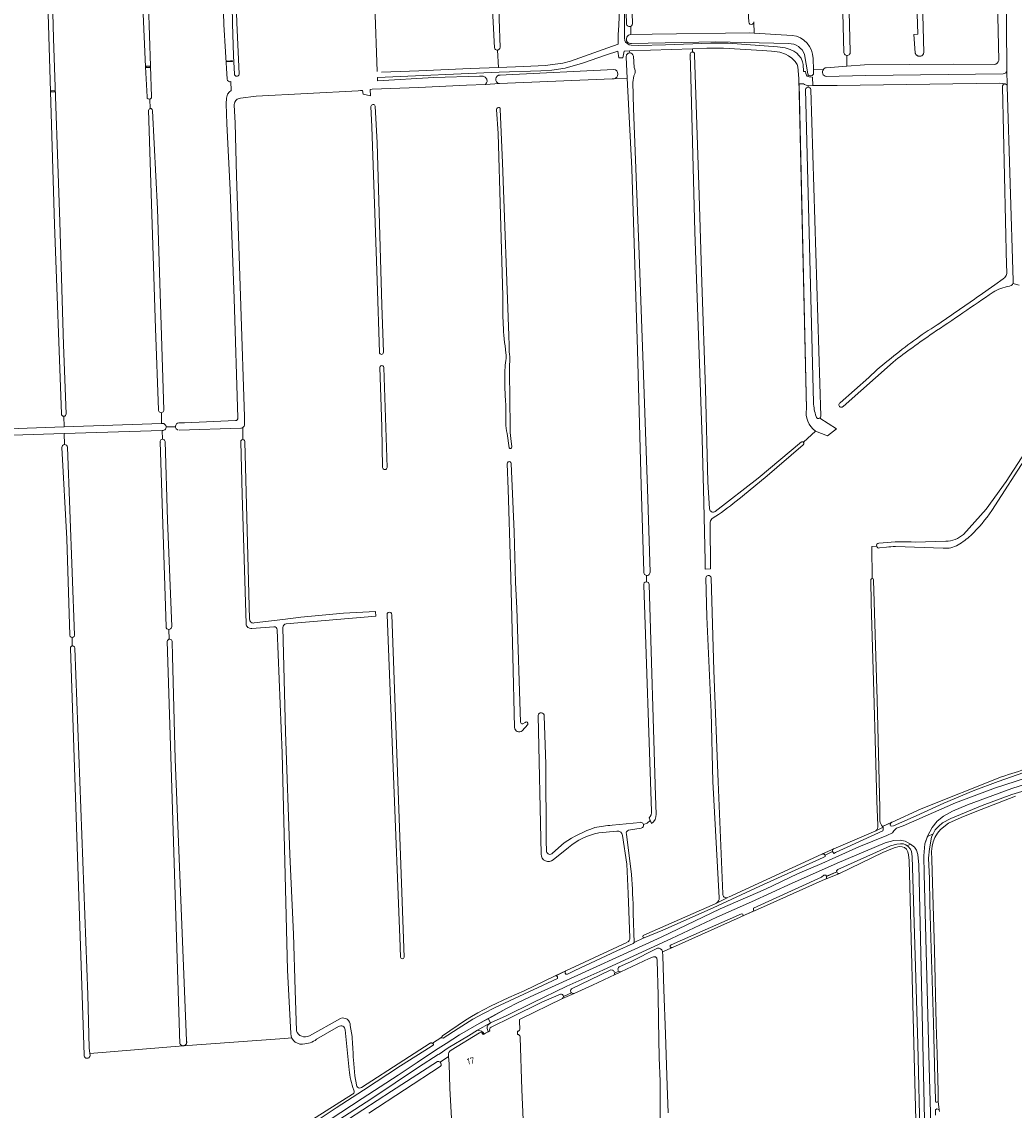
# Model space of a CAD drawing. Header units: metres. Extents: x 209813 to 223847, y 571801 to 587119.
# Tile 584 of 656: x 217776 to 218392, y 580161 to 580837. Entities that reach past the tile are written whole.
import ezdxf
from ezdxf.enums import TextEntityAlignment as Align

# ---------------------------------------------------------------- set-up
doc = ezdxf.new("R2010")
doc.units = ezdxf.units.M
for name, color, linetype, lineweight in [('B-RO-GR-GRAS-GV', 8, 'Continuous', 0), ('B-RO-GR-GROENVOORZIENING-GV', 8, 'Continuous', 0), ('B-RO-KW-KUNSTWERK_STUW-GV', 8, 'Continuous', 0), ('B-RO-OG-BEBOUWING-T18', 8, 'Continuous', 0), ('B-RO-OG-TERREIN_CULTUURSCHEIDING-GV', 8, 'Continuous', 0), ('B-RO-OG-WATER_GREPPEL-GV', 8, 'Continuous', 0), ('B-RO-OG-WEG-GV', 8, 'Continuous', 0), ('B-RO-VH-ONVERHARD-GV', 8, 'Continuous', 0), ('B-RO-VH-VERHARDING_HALFVERHARDING-GV', 8, 'Continuous', 0), ('B-RO-VH-VERHARDING_PUIN-GV', 8, 'Continuous', 0)]:
    doc.layers.add(name, color=color, linetype=linetype, lineweight=lineweight)
doc.styles.add('NLCS-ISO-M200-T18', font='txt', dxfattribs={"height": 0.36})

msp = doc.modelspace()

# ---------------------------------------------------------------- linework, layer by layer
at = {"layer": 'B-RO-GR-GRAS-GV', "flags": 128}
for points in [[(218227.371, 580836.647), (218226.442, 580853.209), (218219.609, 580951.466), (218217.816, 581008.858), (218219.139, 581057.523), (218219.204, 581072.813), (218218.39, 581081.708), (218191.289, 581079.705), (218177.362, 581078.521), (218166.317, 581077.706), (218147.833, 581075.956), (218148.277, 581040.382), (218155.172, 580835.745)], [(218003.615, 581066.094), (218004.552, 581058.026), (218005.201, 581028.878), (218004.673, 581015.086), (218002.49, 581002.809), (217997.678, 580984.969), (217992.811, 580969.068), (217991.15, 580964.357), (217992.464, 580924.227), (217994.103, 580878.049), (217994.876, 580869.267), (217995.332, 580846.777), (217996.875, 580805.782)], [(218286.266, 581035.415), (218285.123, 581030.939), (218285.158, 581026.082), (218290.269, 580818.068)], [(218286.453, 580817.536), (218283.486, 580933.12), (218282.637, 580959.103), (218281.755, 581026.295), (218281.083, 581030.923)], [(218330.37, 581028.824), (218336.037, 580817.534), (218335.892, 580817.047), (218335.788, 580816.792), (218335.658, 580816.55), (218335.505, 580816.321), (218335.33, 580816.109), (218335.134, 580815.916), (218334.92, 580815.743), (218334.689, 580815.593), (218334.445, 580815.466), (218334.189, 580815.365), (218333.925, 580815.289), (218333.654, 580815.241), (218333.38, 580815.22), (218333.105, 580815.226), (218332.832, 580815.261), (218332.563, 580815.322), (218332.303, 580815.41), (218332.052, 580815.523), (218331.814, 580815.662), (218331.591, 580815.823), (218331.386, 580816.006), (218331.2, 580816.208), (218331.035, 580816.428), (218330.893, 580816.664), (218330.775, 580816.913), (218330.683, 580817.172), (218330.617, 580817.439), (218329.751, 580828.818), (218332.247, 580828.858), (218326.317, 581010.777)], [(217903.717, 580801.026), (217901.69, 580834.979), (217899.819, 580901.152), (217897.33, 580960.597), (217896.523, 580982.859), (217896.233, 580983.907), (217858.128, 580987.264), (217850.48, 580988.038)], [(217800.864, 580593.167), (217796.668, 580710.858), (217791.142, 580890.031)], [(217794.337, 580890.345), (217796.088, 580826.297), (217799.902, 580712.461), (217802.154, 580636.088), (217803.823, 580593.203)], [(218071.403, 580819.065), (218071.062, 580819.074), (218070.73, 580819.15), (218070.571, 580819.212), (218070.275, 580819.383), (218070.019, 580819.608), (218069.813, 580819.879), (218069.731, 580820.029), (218069.54, 580820.478), (218065.947, 580892.479)], [(218382.579, 580812.678), (218380.716, 580895.174)], [(218386.818, 580890.251), (218387.578, 580806.677)], [(217853.165, 580808.675), (217851.437, 580846.06), (217850.446, 580885.44)], [(217853.715, 580885.398), (217856.866, 580790.051)], [(218071.832, 580856.542), (218073.04, 580820.734), (218072.916, 580820.262), (218072.857, 580820.102), (218072.692, 580819.804), (218072.472, 580819.544), (218072.205, 580819.332), (218071.901, 580819.177), (218071.739, 580819.123), (218071.403, 580819.065), (218071.999, 580808.295), (218087.757, 580808.813), (218101.037, 580809.596), (218112.064, 580810.98), (218116.762, 580812.156), (218139.992, 580820.393), (218146.3, 580822.763), (218146.286, 580828.449), (218146.783, 580834.453), (218147.303, 580849.559)], [(218230.465, 580836.404), (218230.63, 580829.537), (218254.326, 580828.162)], [(218154.209, 580833.875), (218154.213, 580828.716), (218167.426, 580828.916), (218228.127, 580829.682)], [(218228.127, 580829.682), (218230.63, 580829.537)], [(218192.534, 580817.87), (218192.534, 580819.938), (218153.452, 580818.582), (218153.495, 580817.31)], [(218155.781, 580815.365), (218156.31, 580808.247)], [(218203.479, 580525.856), (218203.589, 580497.102), (218200.376, 580496.848), (218200.224, 580501.755), (218199.43, 580538.4), (218198.372, 580577.558), (218194.006, 580706.146), (218191.36, 580802.057), (218191.105, 580816.282)], [(218263.099, 580596.308), (218258.504, 580801.466), (218257.782, 580808.61), (218257.306, 580810.181), (218256.226, 580811.944), (218254.191, 580813.953), (218252.126, 580815.47), (218250.099, 580816.532), (218246.556, 580817.745), (218241.479, 580818.484), (218235.681, 580818.75), (218211.664, 580820.349), (218201.427, 580820.246), (218192.534, 580819.938)], [(218193.778, 580816.323), (218196.5, 580729.094), (218198.352, 580674.854), (218200.469, 580608.576), (218201.924, 580551.029), (218202.993, 580534.166)], [(218275.358, 580808.108), (218288.149, 580809.13), (218288.19, 580815.676)], [(217854.029, 580789.991), (217853.165, 580808.675)], [(218267.265, 580813.824), (218267.499, 580806.779), (218273.656, 580807.09)], [(218288.149, 580809.13), (218299.147, 580810.008), (218354.641, 580810.281), (218379.558, 580810.207)], [(217999.514, 580805.366), (218022.584, 580806.266), (218054.492, 580807.72), (218071.999, 580808.295)], [(218387.571, 580806.331), (218387.632, 580797.212)], [(217910.316, 580590.694), (217908.12, 580664.943), (217905.611, 580732.365), (217903.508, 580773.199), (217903.197, 580785.641), (217903.354, 580789.119), (217903.914, 580791.62), (217905.107, 580793.171), (217906.272, 580793.893), (217906.034, 580799.513)], [(218142.701, 580801.158), (218072.621, 580798.257), (218064.051, 580797.673), (218052.228, 580797.224), (218022.543, 580795.823), (217993.633, 580794.712), (217992.471, 580794.703), (217992.658, 580790.662), (217988.194, 580791.631), (217987.653, 580794.04), (217986.508, 580793.963), (217985.053, 580793.758), (217921.818, 580790.446), (217912.038, 580789.234), (217910.057, 580788.529), (217909.194, 580787.81), (217908.447, 580786.796), (217908.315, 580786.414), (217908.124, 580785.03), (217908.621, 580773.676), (217909.573, 580740.916), (217912.302, 580660.03), (217914.49, 580591.402), (217914.55, 580587.111)], [(218162.253, 580495.053), (218160.711, 580549.029), (218158.249, 580632.863), (218154.739, 580745.62), (218152.013, 580801.7), (218143.81, 580801.191)], [(218155.469, 580799.163), (218155.774, 580782.875), (218159.17, 580697.814), (218161.595, 580629.152), (218164.637, 580546.734), (218166.13, 580494.854)], [(218386.428, 580798.056), (218382.796, 580798.465), (218282.218, 580797.128), (218267.228, 580797.005), (218265.165, 580796.925), (218264.261, 580797.046), (218264.268, 580796.006)], [(218387.477, 580681.759), (218387.211, 580685.398), (218384.867, 580796.303)], [(218387.768, 580796.601), (218391.51, 580675.748)], [(217855.684, 580788.55), (217855.883, 580782.711)], [(218265.939, 580794.569), (218272.051, 580591.738)], [(217861.139, 580595.652), (217859.374, 580646.168), (217855.007, 580781.707)], [(217998.209, 580631.376), (217996.837, 580676.038), (217993.545, 580771.479), (217992.963, 580784.058)], [(217995.584, 580784.226), (217996.72, 580761.558), (217999.736, 580660.751), (218000.695, 580631.459)], [(218074.857, 580666.351), (218071.87, 580767.248), (218070.914, 580782.279)], [(218073.221, 580782.362), (218074.633, 580749.167), (218078.612, 580641.976)], [(217857.36, 580781.436), (217860.616, 580720.47), (217864.495, 580595.637)], [(218370.402, 580666.578), (218380.113, 580673.38), (218385.305, 580676.987)], [(218391.223, 580674.108), (218395.157, 580673.184)], [(218000.161, 580559.991), (217999.657, 580585.266), (217998.51, 580621.916)], [(218001.007, 580621.92), (218003.034, 580560.015)], [(218078.834, 580619.37), (218079.325, 580585.313)], [(218316.879, 580625.399), (218285.919, 580597.8)], [(218284.037, 580600.057), (218301.829, 580615.765)], [(218076.536, 580600.961), (218076.091, 580609.494)], [(217862.982, 580593.973), (217863.053, 580587.199), (217863.405, 580587.211)], [(217750.84, 580583.35), (217802.666, 580585.164), (217802.433, 580591.732)], [(217802.666, 580585.164), (217863.053, 580587.199)], [(217873.7, 580587.623), (217877.316, 580587.709), (217908.981, 580589.027)], [(217908.981, 580589.027), (217908.998, 580589.029)], [(218271.49, 580590.602), (218281.711, 580583.945), (218276.269, 580579.548), (218268.701, 580582.553)], [(217802.919, 580574.136), (217802.68, 580580.967), (217751.133, 580579.364)], [(217863.482, 580582.857), (217802.68, 580580.967)], [(217863.952, 580582.871), (217863.482, 580582.857), (217863.594, 580577.491)], [(217871.653, 580585.209), (217865.919, 580585.158)], [(217912.206, 580584.318), (217873.896, 580583.104)], [(217913.554, 580577.268), (217913.51, 580584.802)], [(218078.813, 580572.233), (218077.4, 580581.107)], [(218261.378, 580575.658), (218268.701, 580582.553)], [(217806.208, 580455.733), (217804.25, 580515.687), (217801.207, 580572.243)], [(217804.613, 580572.617), (217808.982, 580455.801)], [(217867.742, 580453.318), (217867.577, 580459.418), (217866.86, 580459.562), (217866.328, 580459.86), (217865.998, 580460.287), (217865.851, 580460.917), (217862.163, 580575.883)], [(217865.214, 580575.976), (217866.774, 580527.196), (217869.37, 580461.146), (217869.275, 580460.566), (217869.073, 580460.106), (217868.631, 580459.675), (217868.164, 580459.498), (217867.577, 580459.418)], [(217915.525, 580462.947), (217912.971, 580543.264), (217912.188, 580575.876)], [(217914.724, 580576.071), (217917.684, 580465.737)], [(218079.749, 580577.924), (218080.314, 580572.73)], [(218206.544, 580532.665), (218233.272, 580553.225), (218260.068, 580575.804)], [(218261.125, 580574.085), (218237.315, 580553.514)], [(218082.113, 580398.538), (218081.057, 580442.884), (218079.527, 580499.232), (218078.15, 580546.426), (218077.555, 580562.241)], [(218079.894, 580562.304), (218081.723, 580520.036), (218082.587, 580488.517), (218083.442, 580472.575), (218085.808, 580401.813)], [(218208.675, 580530.688), (218205.261, 580528.573)], [(218330.602, 580513.575), (218349.574, 580514.213)], [(218303.93, 580490.959), (218303.636, 580510.927), (218306.742, 580511.021)], [(218312.821, 580510.434), (218308.529, 580509.953)], [(218348.02, 580509.941), (218318.354, 580510.82)], [(218163.868, 580488.87), (218163.863, 580492.908)], [(218167.097, 580346.604), (218162.19, 580486.857)], [(218304.823, 580490.068), (218307.053, 580415.77), (218308.692, 580348.364), (218308.775, 580340.606)], [(217920.519, 580463.405), (217938.232, 580465.565), (217949.457, 580466.952), (217975.85, 580469.455), (217995.694, 580470.513), (217995.952, 580467.555), (217940.349, 580462.962)], [(218011.388, 580255.958), (218010.863, 580268.124), (218003.035, 580468.41)], [(218005.894, 580468.475), (218013.562, 580255.932)], [(217932.628, 580461.107), (217918.984, 580460.066)], [(217943.192, 580208.513), (217941.164, 580247.943), (217937.83, 580382.556), (217934.753, 580459.126)], [(217938.249, 580460.534), (217939.932, 580395.795), (217942.728, 580319.685), (217944.909, 580270.259), (217945.924, 580235.431), (217946.773, 580210.233)], [(217807.62, 580449.105), (217807.628, 580454.363)], [(217809.284, 580447.718), (217817.331, 580232.582), (217818.131, 580199.581), (217818.57, 580196.041), (217876.537, 580200.871), (217876.323, 580200.876), (217876.111, 580200.903), (217875.902, 580200.951), (217875.7, 580201.019), (217875.505, 580201.107), (217875.32, 580201.214), (217875.147, 580201.339), (217874.986, 580201.481), (217874.841, 580201.638), (217874.712, 580201.808), (217874.468, 580202.209), (217868.557, 580387.082), (217866.524, 580452.011)], [(217869.614, 580451.976), (217869.916, 580442.82), (217871.401, 580378.839), (217878.484, 580203.967)], [(217818.57, 580196.041), (217818.698, 580195.075), (217818.676, 580194.699), (217818.579, 580194.335), (217818.412, 580193.997), (217818.181, 580193.699), (217817.895, 580193.454), (217817.565, 580193.27), (217817.389, 580193.204), (217817.02, 580193.127), (217816.643, 580193.125), (217816.456, 580193.152), (217816.096, 580193.262), (217815.764, 580193.442), (217815.475, 580193.684), (217815.35, 580193.825), (217815.147, 580194.142), (217815.01, 580194.494), (217814.946, 580194.865), (217814.958, 580195.242), (217806.472, 580447.647)], [(218098.573, 580319.881), (218096.654, 580405.999)], [(218100.516, 580405.723), (218101.569, 580375.807), (218101.714, 580328.341), (218101.874, 580321.425)], [(218090.242, 580400.362), (218086.804, 580396.478)], [(218087.136, 580400.854), (218088.556, 580401.574)], [(218310.324, 580336.958), (218316.263, 580339.804), (218334.398, 580348.024), (218384.236, 580367.91)], [(218392.938, 580355.834), (218367.906, 580346.096), (218359.06, 580342.613), (218351.208, 580339.116), (218346.315, 580335.159), (218344.479, 580333.002), (218342.898, 580330.276), (218341.839, 580327.557), (218341.151, 580324.868), (218340.844, 580321.512), (218340.905, 580316.523), (218341.377, 580302.154), (218342.627, 580260.36), (218343.705, 580214.418), (218344.304, 580195.73), (218344.908, 580172.474), (218344.964, 580166.367), (218345.429, 580161.117), (218345.739, 580160.068)], [(218166.219, 580340.693), (218165.518, 580342.367)], [(218142.525, 580337.822), (218159.911, 580339.596)], [(218160.642, 580336.09), (218152.713, 580334.717)], [(218162.095, 580338.235), (218164.341, 580339.185)], [(218167.006, 580338.815), (218166.219, 580340.693), (218164.341, 580339.185)], [(218145.559, 580334.205), (218134.312, 580333.047)], [(218153.503, 580267.968), (218152.637, 580295.524), (218151.631, 580313.734), (218149.103, 580331.411)], [(218151.455, 580332.269), (218154.593, 580307.21)], [(218273.15, 580319.985), (218280.1, 580323.191), (218306.136, 580334.346)], [(218105.541, 580320.479), (218112.931, 580326.979)], [(218115.526, 580324.075), (218106.031, 580316.441)], [(218332.348, 580108.69), (218330.414, 580178.208), (218326.911, 580315.832), (218326.568, 580319.527), (218326.149, 580321.334), (218325.236, 580322.937), (218324.032, 580323.94), (218322.461, 580324.517), (218320.696, 580324.695), (218317.577, 580323.887), (218310.56, 580320.853), (218283.704, 580307.798), (218272.962, 580303.46), (218232.809, 580285.595), (218223.707, 580281.509), (218222.142, 580280.774), (218180.115, 580261.868), (218173.879, 580259.169), (218174.033, 580256.791), (218174.719, 580235.855), (218175.778, 580208.107), (218176.742, 580175.97), (218177.365, 580159.232)], [(218214.713, 580293.079), (218272.804, 580319.834)], [(218162.21, 580269.671), (218206.51, 580289.1)], [(218155.742, 580283.158), (218156.176, 580265.089), (218162.202, 580267.835)], [(217986.886, 580174.931), (217987.108, 580175.104), (218013.423, 580192.014), (218029.673, 580202.489), (218029.881, 580202.588), (218030.102, 580202.652), (218030.447, 580202.68), (218030.786, 580202.625), (218031.001, 580202.544), (218031.201, 580202.43), (218036.931, 580206.226), (218036.969, 580206.414), (218037.076, 580206.678), (218037.242, 580206.916), (218037.379, 580207.05), (218051.654, 580216.743), (218055.429, 580219.111), (218059.27, 580221.371), (218063.173, 580223.521), (218067.136, 580225.56), (218078.588, 580230.854), (218088.06, 580235.11), (218107.265, 580244.256), (218113.942, 580247.533), (218151.802, 580265.097)], [(218172.418, 580178.875), (218171.808, 580193.344), (218171.424, 580216.9), (218171.137, 580232.389), (218170.629, 580253.858), (218170.337, 580255.369), (218169.485, 580256.079), (218168.244, 580256.039), (218165.65, 580254.99), (218130.521, 580238.476), (218119.019, 580233.453), (218111.85, 580230.281), (218085.639, 580217.5), (218085.194, 580217.321), (218085.133, 580216.178), (218085.306, 580210.98)], [(217954.739, 580207.05), (217974.042, 580217.881)], [(217972.885, 580212.904), (217959.278, 580204.917)], [(217979.435, 580186.001), (217977.004, 580210.812)], [(217980.109, 580213.468), (217981.261, 580206.586)], [(218083.962, 580209.949), (218083.962, 580208.005)], [(217878.628, 580203.292), (217878.628, 580202.905), (217878.606, 580202.693), (217878.563, 580202.483), (217878.5, 580202.279), (217878.417, 580202.082), (217878.314, 580201.894), (217878.194, 580201.718), (217878.056, 580201.554), (217877.903, 580201.405), (217877.735, 580201.272), (217877.556, 580201.156), (217877.365, 580201.059), (217877.166, 580200.981), (217876.96, 580200.924), (217876.537, 580200.871), (217939.408, 580205.452), (217943.807, 580205.842)], [(218085.451, 580206.62), (218085.479, 580206.358), (218085.468, 580206.095), (218086.539, 580173.865), (218088.237, 580136.148), (218089.95, 580084.95), (218090.702, 580060.015)], [(218046.363, 580054.58), (218045.512, 580073.136), (218044.509, 580104.339), (218044.033, 580121.179), (218043.743, 580135.698), (218043.087, 580151.934), (218042.001, 580174.498), (218041.418, 580189.725), (218041.041, 580194.206)], [(217982.059, 580192.173), (217983.054, 580182.193), (217983.938, 580176.631)], [(218035.973, 580187.958), (217991.662, 580159.029)], [(218176.836, 580047.148), (218175.998, 580067.105), (218176.05, 580076.807), (218176.577, 580084.534), (218175.998, 580091.28), (218175.434, 580094.824), (218175.133, 580101.25), (218174.31, 580123.945), (218173.317, 580138.75), (218172.46, 580156.358), (218172.418, 580178.875)], [(217798.045, 580051.032), (217841.933, 580080.205), (217954.995, 580154.174), (217981.595, 580170.807), (217981.846, 580170.991)]]:
    msp.add_lwpolyline(points, dxfattribs=at)
at = {"layer": 'B-RO-GR-GRAS-GV'}
for points in [[(218155.172, 580835.745, -0.3134311), (218154.209, 580833.875)], [(218254.326, 580828.162, -0.3790462), (218267.265, 580813.824)], [(218153.495, 580817.31, -0.3887295), (218155.781, 580815.365)], [(218379.558, 580810.207, 0.3599432), (218382.579, 580812.678)], [(218156.598, 580804.243, 0.087075), (218155.462, 580799.046)], [(218156.31, 580808.247, -0.1942351), (218156.598, 580804.243)], [(218273.656, 580807.09, -0.1878225), (218275.358, 580808.108)], [(218387.578, 580806.677, -0.037918), (218387.571, 580806.331)], [(217906.034, 580799.513, -0.4934331), (217903.717, 580801.026)], [(218143.81, 580801.191, -0.0927687), (218142.701, 580801.158)], [(218264.268, 580796.006, -0.3546909), (218265.939, 580794.569)], [(218384.867, 580796.303, -0.5009372), (218386.428, 580798.056)], [(218387.632, 580797.212, -0.1074335), (218387.768, 580796.601)], [(217992.963, 580784.058, -0.8577593), (217995.584, 580784.226)], [(218070.914, 580782.279, -1.0017009), (218073.221, 580782.362)], [(218385.305, 580676.987, 0.2637641), (218387.477, 580681.759)], [(218378.932, 580668.767, -0.0036939), (218341.565, 580643.315)], [(218389.06, 580672.464, 0.0937982), (218378.932, 580668.767)], [(218076.708, 580631.003, -0.0444969), (218074.857, 580666.351)], [(218344.296, 580648.461, 0.0019085), (218370.402, 580666.578)], [(218315.707, 580627.757, -0.0345836), (218344.296, 580648.461)], [(218078.612, 580641.976, 0.0142691), (218078.801, 580631.819)], [(218341.565, 580643.315, 0.0128135), (218316.879, 580625.399)], [(218000.695, 580631.459, -0.9988356), (217998.209, 580631.376)], [(218076.031, 580620.439, -0.0119447), (218076.558, 580626.351)], [(218076.558, 580626.351, 0.0949973), (218076.708, 580631.003)], [(218078.801, 580631.819, -0.0439912), (218079.115, 580625.596)], [(218301.829, 580615.765, -0.0428386), (218315.707, 580627.757)], [(217998.51, 580621.916, -1.0028086), (218001.007, 580621.92)], [(218076.091, 580609.494, -0.0127903), (218076.031, 580620.439)], [(218079.115, 580625.596, 0.0159266), (218078.834, 580619.37)], [(218076.714, 580587.678, 0.0085778), (218076.536, 580600.961)], [(217908.998, 580589.029, 0.417728), (217910.316, 580590.694)], [(218077.4, 580581.107, -0.080113), (218076.714, 580587.678)], [(218272.051, 580591.738, -0.2273111), (218271.49, 580590.602)], [(218079.325, 580585.313, 0.02711), (218079.749, 580577.924)], [(218080.314, 580572.73, -0.9720001), (218078.813, 580572.233)], [(218003.034, 580560.015, -0.9536965), (218000.161, 580559.991)], [(218077.555, 580562.241, -1.1967326), (218079.894, 580562.304)], [(218237.315, 580553.514, -0.0177052), (218208.675, 580530.688)], [(218202.993, 580534.166, 0.5619142), (218206.544, 580532.665)], [(218205.261, 580528.573, 0.3112354), (218203.479, 580525.856)], [(218306.742, 580511.021, -0.4687141), (218308.05, 580513.005)], [(218365.135, 580517.779, -0.0547988), (218357.223, 580511.905)], [(218202.12, 580492.839, -0.4170385), (218204.025, 580491.425)], [(218303.067, 580489.99, -0.4389755), (218303.93, 580490.959)], [(218162.19, 580486.857, -0.4512912), (218163.868, 580488.87)], [(217917.684, 580465.737, 0.5082938), (217920.519, 580463.405)], [(218003.035, 580468.41, -1.1770219), (218005.894, 580468.475)], [(217918.984, 580460.066, -0.4809865), (217915.525, 580462.947)], [(217934.753, 580459.126, 0.4433073), (217932.628, 580461.107)], [(217940.349, 580462.962, 0.3030773), (217938.249, 580460.534)], [(218096.654, 580405.999, -0.9373992), (218100.516, 580405.723)], [(218086.804, 580396.478, -0.6604566), (218082.113, 580398.538)], [(218085.808, 580401.813, 0.5245443), (218087.136, 580400.854)], [(218088.556, 580401.574, -0.9192697), (218090.242, 580400.362)], [(218384.236, 580367.91, -0.0096517), (218418.022, 580378.24)], [(218169.989, 580344.657, -0.2540371), (218167.006, 580338.815)], [(218112.931, 580326.979, -0.0642549), (218131.852, 580336.339)], [(218131.852, 580336.339, -0.0382976), (218142.525, 580337.822)], [(218306.136, 580334.346, 0.28736), (218307.455, 580337.629)], [(218134.312, 580333.047, 0.1278369), (218115.526, 580324.075)], [(218149.103, 580331.411, 0.4084369), (218145.559, 580334.205)], [(218152.713, 580334.717, 0.3808364), (218151.46, 580332.246)], [(218106.031, 580316.441, -0.6492678), (218098.573, 580319.881)], [(218101.874, 580321.425, 0.6143927), (218105.541, 580320.479)], [(218272.804, 580319.834, -0.0734093), (218273.15, 580319.985)], [(218154.593, 580307.21, -0.0145168), (218155.742, 580283.158)], [(218211.197, 580295.308, 0.5570049), (218214.472, 580292.962)], [(218206.51, 580289.1, 0.0614412), (218207.336, 580289.501)], [(218152.066, 580265.217, 0.314008), (218153.503, 580267.968)], [(218162.202, 580267.835, -0.6535861), (218162.21, 580269.671)], [(217974.042, 580217.881, -0.5463197), (217980.109, 580213.468)], [(217946.773, 580210.233, 0.4696293), (217954.739, 580207.05)], [(217977.004, 580210.812, 0.5499494), (217972.885, 580212.904)], [(218085.306, 580210.98, -0.3256447), (218083.962, 580209.949)], [(218083.962, 580208.005, -0.3270701), (218085.451, 580206.62)], [(217878.484, 580203.967, 0.0861154), (217878.628, 580203.292)], [(217959.278, 580204.917, -0.143709), (217950.778, 580201.971)], [(217981.261, 580206.586, -0.0193587), (217981.324, 580204.977)], [(217981.324, 580204.977, -0.0109939), (217982.059, 580192.173)], [(218035.842, 580190.788, -0.4809024), (218035.973, 580187.958)], [(217982.239, 580173.414, -0.0554457), (217979.435, 580186.001)], [(217981.846, 580170.991, 0.3617369), (217982.239, 580173.414)], [(217983.938, 580176.631, 0.0056595), (217984.186, 580175.889)], [(217984.186, 580175.889, 0.4990352), (217986.886, 580174.931)]]:
    msp.add_lwpolyline(points, format="xyb", dxfattribs=at)
for centre, radius, start, end in [((218228.92, 580836.557), 1.552, 176.678993, 0.963411), ((218192.438, 580816.519), 1.355, 351.689515, 207.228217), ((218288.389, 580817.603), 1.937, 181.977036, 12.422567), ((217855.449, 580789.951), 1.421, 178.392471, 6.692989), ((217856.183, 580781.566), 1.184, 353.704811, 155.662016), ((218388.514, 580675.428), 3.014, 280.445665, 6.692989), ((218284.787, 580598.77), 1.489, 120.22996, 320.856365), ((217802.344, 580593.21), 1.481, 181.664602, 0.963411), ((217862.818, 580595.644), 1.679, 179.719017, 0.963411), ((217863.733, 580585.049), 2.189, 275.739477, 104.095814), ((217873.911, 580585.369), 2.264, 95.34798, 257.831008), ((217912.002, 580586.865), 2.556, 274.572053, 6.692989), ((217802.909, 580572.421), 1.715, 6.556629, 183.346494), ((217863.688, 580575.97), 1.526, 0.232256, 206.264806), ((217913.455, 580576.001), 1.271, 3.173534, 183.346494), ((218260.638, 580574.97), 1.01, 298.822374, 104.095814), ((218164.185, 580494.826), 1.945, 173.310551, 0.963411), ((217807.594, 580455.749), 1.387, 180.668641, 0.963411), ((217868.067, 580451.794), 1.558, 6.701031, 171.887339), ((217807.877, 580447.721), 1.407, 359.862389, 207.228217), ((218160.343, 580337.857), 1.792, 279.593956, 104.095814), ((217949.953, 580208.663), 6.763, 181.274778, 286.478898)]:
    msp.add_arc(centre, radius, start, end, dxfattribs=at)
at = {"layer": 'B-RO-GR-GROENVOORZIENING-GV', "flags": 128}
for points in [[(218280.1, 580323.191), (218273.15, 580319.985), (218273.373, 580320.026), (218273.6, 580320.028), (218273.823, 580319.99), (218274.037, 580319.915), (218274.235, 580319.805), (218274.411, 580319.661), (218274.559, 580319.49), (218274.676, 580319.296), (218279.426, 580321.483), (218279.365, 580321.698), (218279.339, 580321.92), (218279.35, 580322.143), (218279.434, 580322.466), (218279.594, 580322.761), (218279.739, 580322.931), (218279.909, 580323.076)], [(218275.645, 580306.095), (218275.512, 580305.166), (218275.318, 580304.623), (218274.92, 580304.296), (218283.704, 580307.798), (218282.924, 580307.85), (218282.398, 580308.103), (218282.136, 580308.562), (218282.03, 580308.966)]]:
    msp.add_lwpolyline(points, close=True, dxfattribs=at)
for points in [[(218143.227, 580244.449), (218148.487, 580246.922)], [(218111.85, 580230.281), (218119.019, 580233.453)]]:
    msp.add_lwpolyline(points, dxfattribs=at)
at = {"layer": 'B-RO-GR-GROENVOORZIENING-GV'}
for points in [[(218144.08, 580245.926, -0.2314791), (218143.227, 580244.449)], [(218148.487, 580246.922, -0.2646551), (218146.83, 580247.179)], [(218112.457, 580231.507, -0.2347127), (218111.85, 580230.281)], [(218119.019, 580233.453, -0.2774944), (218117.348, 580233.737)]]:
    msp.add_lwpolyline(points, format="xyb", dxfattribs=at)
at = {"layer": 'B-RO-KW-KUNSTWERK_STUW-GV', "flags": 128}
for points in [[(217853.912, 580809.034), (217853.428, 580809.024), (217853.443, 580808.286), (217856.012, 580808.338), (217855.997, 580809.076)], [(217905.854, 580812.428), (217903.288, 580812.274), (217903.317, 580811.788), (217906.993, 580812.009), (217906.963, 580812.494)], [(217796.801, 580793.458), (217796.78, 580793.865), (217794.262, 580793.736), (217794.301, 580792.985), (217796.819, 580793.115)]]:
    msp.add_lwpolyline(points, close=True, dxfattribs=at)
at = {"layer": 'B-RO-OG-TERREIN_CULTUURSCHEIDING-GV', "flags": 128}
for points in [[(218153.495, 580817.31), (218153.452, 580818.582), (218150.167, 580818.468), (218149.29, 580814.281), (218146.827, 580814.186), (218146.24, 580818.452), (218139.055, 580816.2), (218124.299, 580810.944), (218113.536, 580807.832), (218105.2, 580806.637), (218098.45, 580806.247), (218072.538, 580805.267), (217997.013, 580802.116), (217997.09, 580800.052), (218031.955, 580801.976), (218060.345, 580802.96), (218062.61, 580802.801), (218063.9, 580802.194), (218064.887, 580801.009), (218065.038, 580799.535), (218064.75, 580798.688), (218064.051, 580797.673), (218072.621, 580798.257)], [(218143.81, 580801.191), (218152.013, 580801.7), (218151.378, 580814.762)], [(218073.164, 580803.581), (218076.94, 580803.717), (218143.641, 580807.115)]]:
    msp.add_lwpolyline(points, dxfattribs=at)
at = {"layer": 'B-RO-OG-TERREIN_CULTUURSCHEIDING-GV'}
for points in [[(218151.378, 580814.762, -0.4470314), (218153.495, 580817.31)], [(218072.621, 580798.257, -0.9262419), (218073.164, 580803.581)], [(218143.641, 580807.115, -0.829357), (218143.81, 580801.191)]]:
    msp.add_lwpolyline(points, format="xyb", dxfattribs=at)
at = {"layer": 'B-RO-OG-WATER_GREPPEL-GV', "flags": 128}
for points in [[(217906.661, 580867.948), (217906.718, 580857.616), (217907.107, 580835.55), (217907.609, 580815.572), (217908.23, 580804.128)], [(217909.649, 580836.13), (217909.374, 580848.043), (217909.495, 580863.624), (217909.474, 580867.508)], [(217911.206, 580804.02), (217909.649, 580836.13)], [(218420.763, 580602.963), (218406.182, 580580.607), (218386.989, 580551.283), (218374.687, 580534.159), (218360.606, 580518.398)], [(218378.188, 580533.291), (218422.48, 580602.011)], [(218310.72, 580513.226), (218308.05, 580513.005)], [(218200.717, 580491.412), (218201.415, 580467.227), (218203.972, 580408.122), (218204.978, 580364.976), (218209.051, 580292.727)], [(218211.197, 580295.308), (218208.488, 580364.83), (218205.648, 580433.89), (218204.025, 580491.425)], [(218169.989, 580344.657), (218169.582, 580356.008), (218165.659, 580487.276)], [(218303.067, 580489.99), (218303.386, 580475.771), (218305.065, 580420.448), (218306.014, 580383.566), (218306.882, 580352.763), (218307.455, 580337.629)], [(218003.035, 580468.41), (218010.863, 580268.124), (218011.388, 580255.958)], [(218013.562, 580255.932), (218005.894, 580468.475)], [(218165.518, 580342.367), (218167.006, 580338.815)], [(218306.136, 580334.346), (218310.727, 580336.541), (218310.324, 580336.958)], [(218207.336, 580289.501), (218214.472, 580292.962)]]:
    msp.add_lwpolyline(points, dxfattribs=at)
at = {"layer": 'B-RO-OG-WATER_GREPPEL-GV'}
for points in [[(217908.23, 580804.128, 0.8474767), (217911.206, 580804.02)], [(218365.135, 580517.779, 0.0574352), (218378.188, 580533.291)], [(218360.606, 580518.398, -0.1845843), (218349.574, 580514.213)], [(218330.602, 580513.575, 0.0408963), (218310.72, 580513.226)], [(218348.02, 580509.941, 0.1716347), (218357.223, 580511.905)], [(218306.742, 580511.021, 0.3875928), (218308.529, 580509.953)], [(218312.821, 580510.434, -0.0354405), (218318.354, 580510.82)], [(218202.12, 580492.839, 0.3321893), (218200.717, 580491.412)], [(218304.823, 580490.068, 0.4215238), (218303.93, 580490.959)], [(218165.659, 580487.276, 0.396869), (218163.868, 580488.87)], [(218167.097, 580346.604, -0.2084463), (218165.518, 580342.367)], [(218310.324, 580336.958, -0.1611814), (218308.775, 580340.606)], [(218209.051, 580292.727, -0.2598139), (218207.336, 580289.501)], [(218011.388, 580255.958, 0.991701), (218013.562, 580255.932)]]:
    msp.add_lwpolyline(points, format="xyb", dxfattribs=at)
at = {"layer": 'B-RO-OG-WEG-GV', "flags": 128}
for points in [[(218398.048, 580370.568), (218382.077, 580365.012), (218366.505, 580359.287), (218348.475, 580351.546), (218331.314, 580343.766), (218317.214, 580337.463), (218315.777, 580337.247), (218315.254, 580337.365), (218315.158, 580337.807), (218315.14, 580338.067), (218315.157, 580338.328), (218315.211, 580338.583), (218315.298, 580338.829), (218315.419, 580339.061), (218315.57, 580339.274), (218315.749, 580339.464), (218315.952, 580339.628), (218316.176, 580339.762), (218310.324, 580336.958), (218310.727, 580336.541), (218310.794, 580336.383), (218310.828, 580336.216), (218310.827, 580336.045), (218310.793, 580335.877), (218310.765, 580334.952), (218310.599, 580334.329), (218281.216, 580320.939), (218280.057, 580320.354), (218279.426, 580321.483), (218274.676, 580319.296), (218274.743, 580318.353), (218273.609, 580317.719), (218234.224, 580299.987), (218205.189, 580286.602), (218174.126, 580272.62), (218162.395, 580267.88), (218162.202, 580267.835), (218156.176, 580265.089), (218155.655, 580264.353), (218145.555, 580259.91), (218119.559, 580247.703), (218114.894, 580245.437), (218113.939, 580245.394), (218113.767, 580245.542), (218113.622, 580245.717), (218113.51, 580245.914), (218113.433, 580246.127), (218113.395, 580246.351), (218113.395, 580246.578), (218113.434, 580246.801), (218113.512, 580247.014), (218113.624, 580247.211), (218113.769, 580247.386), (218113.942, 580247.533), (218107.608, 580244.424), (218108.248, 580244.09), (218108.687, 580243.617), (218108.805, 580242.982), (218108.799, 580242.711), (218069.998, 580224.757), (218062.77, 580220.914), (218056.223, 580217.527), (218047.083, 580211.606), (218037.797, 580205.585), (218036.759, 580205.765), (218036.931, 580206.226), (218031.201, 580202.43), (218031.673, 580202.007), (218031.681, 580201.539), (218030.32, 580200.432), (218011.254, 580188.455), (217988.298, 580173.381), (217971.432, 580162.427), (217952.865, 580150.04)], [(218427.669, 580372.466), (218390.497, 580360.62), (218363.085, 580350.556), (218353.872, 580346.646), (218348.276, 580343.401), (218344.166, 580340.372), (218341.11, 580336.462), (218338.32, 580331.14), (218338.21, 580330.834), (218341.707, 580332.447), (218343.113, 580335.071), (218345.247, 580337.256), (218347.556, 580339.271), (218352.662, 580341.989), (218372.278, 580350.022), (218390.516, 580356.971), (218398.853, 580359.48)], [(217933.976, 580132.941), (217987.451, 580168.094), (218009.873, 580182.666), (218021.566, 580190.625), (218033.02, 580198.137), (218039.628, 580202.265), (218047.839, 580207.701), (218060.017, 580214.683), (218068.318, 580219.185), (218077.093, 580224.075), (218084.273, 580227.737), (218094.468, 580232.627), (218104.938, 580237.273), (218172.935, 580268.41), (218209.666, 580285.936), (218237.671, 580298.217), (218257.668, 580307.57), (218272.808, 580314.109), (218279.155, 580316.892), (218295.623, 580324.49), (218312.991, 580331.503), (218316.596, 580333.161), (218317.4, 580334.437), (218318.995, 580335.946), (218323.249, 580337.362), (218355.698, 580351.708), (218380.387, 580361.019), (218399.059, 580367.08)], [(218338.21, 580330.834), (218336.614, 580326.377), (218335.937, 580318.796), (218336.12, 580307.726), (218339.385, 580187.8), (218343.099, 580059.364)], [(218343.272, 580157.906), (218343.307, 580161.134), (218343.971, 580161.713), (218344.667, 580161.597), (218345.429, 580161.117), (218344.964, 580166.367), (218344.711, 580166.077), (218344.023, 580165.93), (218343.516, 580165.965), (218343.244, 580166.218), (218343.181, 580167.488), (218343.153, 580167.711), (218342.874, 580180.543), (218341.937, 580214.843), (218340.35, 580268.004), (218339.774, 580288.951), (218339.508, 580304.763), (218338.958, 580317.343), (218339.41, 580323.134), (218340.343, 580328.036), (218340.809, 580330.574), (218341.707, 580332.447)], [(218275.653, 580306.147), (218282.03, 580308.966), (218281.876, 580309.552), (218282.686, 580310.281), (218306.637, 580321.098), (218315.404, 580324.953), (218319.289, 580326.043), (218321.62, 580326.319), (218323.383, 580326.266), (218324.88, 580325.639), (218325.717, 580325.071), (218327.756, 580326.012), (218324.33, 580328.016), (218321.393, 580328.601), (218317.474, 580328.33), (218312.003, 580326.973), (218282.214, 580314.372), (218268.833, 580308.202), (218254.287, 580301.794), (218229.003, 580290.341), (218207.569, 580280.771), (218179.524, 580267.596), (218153.279, 580255.535), (218136.837, 580247.863), (218114.514, 580237.885), (218093.139, 580227.547), (218076.9, 580219.529), (218067.197, 580215.067), (218065.425, 580213.78), (218064.967, 580212.607), (218064.979, 580211.664), (218065.706, 580209.573), (218066.82, 580210.1)], [(218325.717, 580325.071), (218326.282, 580324.688), (218327.644, 580322.917), (218328.405, 580321.56), (218328.841, 580318.363), (218332.238, 580201.89), (218333.778, 580140.238)], [(218349.931, 579707.901), (218350.062, 579712.422), (218349.323, 579723.342), (218348.732, 579727.351), (218348.715, 579727.823), (218347.049, 579785.504), (218342.539, 579938.686), (218342.256, 579952.672), (218341.036, 580006.309), (218336.479, 580155.092), (218334.001, 580267.455), (218332.849, 580313.347), (218332.301, 580319.696), (218331.548, 580322.418), (218330.235, 580324.214), (218327.756, 580326.012)], [(218173.83, 580259.494), (218173.879, 580259.169), (218180.115, 580261.868), (218178.981, 580261.853), (218178.57, 580262.396), (218178.684, 580263.167), (218179.25, 580263.595), (218222.836, 580282.917), (218223.709, 580282.58), (218223.899, 580281.756), (218223.707, 580281.509), (218230.785, 580284.627), (218230.236, 580284.894), (218230.341, 580286.434), (218272.414, 580305.639), (218273.915, 580306.799), (218275.181, 580306.789), (218275.653, 580306.147)], [(218146.922, 580249.906), (218153.903, 580253.027), (218170.769, 580261.473)], [(218146.394, 580247.7), (218146.276, 580247.973)], [(218117.324, 580236.208), (218141.033, 580247.644)], [(218143.902, 580246.88), (218144.007, 580246.601)], [(218144.08, 580245.926), (218146.83, 580247.179)], [(218067.501, 580212.427), (218080.19, 580218.702), (218098.942, 580227.906), (218110.615, 580233.013)], [(218112.457, 580231.507), (218117.348, 580233.737)], [(218062.56, 580207.902), (218063.078, 580208.214), (218062.714, 580208.863), (218061.532, 580209.914), (218059.111, 580210.587), (218053.393, 580207.13), (218040.903, 580199.675), (218035.377, 580195.713), (218034.741, 580195.456), (218022.382, 580187.559), (217993.412, 580168.195), (217962.41, 580148.057), (217934.141, 580129.49), (217934.374, 580124.615), (217934.773, 580124.46), (217935.107, 580124.215), (217935.448, 580123.806), (217935.791, 580122.054), (217942.573, 580126.665)], [(218042.669, 580198.166), (218060.309, 580209.006)], [(218035.842, 580190.788), (218041.041, 580194.206)], [(218041.041, 580194.206), (218040.99, 580194.823)], [(217940.716, 580129.891), (217979.098, 580155.291), (218005.789, 580172.767), (218034.228, 580191.045)]]:
    msp.add_lwpolyline(points, dxfattribs=at)
at = {"layer": 'B-RO-OG-WEG-GV'}
for points in [[(218170.769, 580261.473, -0.4106983), (218173.83, 580259.494)], [(218141.033, 580247.644, -0.4649498), (218143.902, 580246.88)], [(218146.276, 580247.973, -0.3340571), (218146.922, 580249.906)], [(218117.348, 580233.737, -0.4540676), (218117.324, 580236.208)], [(218110.615, 580233.013, -0.4724982), (218112.457, 580231.507)], [(218060.309, 580209.006, -0.4097374), (218062.56, 580207.902)], [(218066.82, 580210.1, -0.4343642), (218067.501, 580212.427)], [(218040.99, 580194.823, -0.2992223), (218042.669, 580198.166)], [(218034.228, 580191.045, -0.2359953), (218035.842, 580190.788)]]:
    msp.add_lwpolyline(points, format="xyb", dxfattribs=at)
at = {"layer": 'B-RO-VH-ONVERHARD-GV', "flags": 128}
for points in [[(218151.515, 580835.352), (218149.856, 580888.846)], [(218150.375, 580853.603), (218150.181, 580836.612), (218150.181, 580826.587), (218150.476, 580824.94), (218150.995, 580823.933), (218151.634, 580823.348), (218152.36, 580822.85), (218153.236, 580822.427), (218154.46, 580822.08), (218159.027, 580821.952), (218175.71, 580822.407), (218203.778, 580823.392), (218214.501, 580823.373), (218245.143, 580821.091), (218249.863, 580820.412), (218252.981, 580819.491), (218255.374, 580818.473), (218257.203, 580817.097), (218258.492, 580815.793), (218259.791, 580813.995), (218260.776, 580811.742), (218261.133, 580810.086), (218261.382, 580805.807), (218262.539, 580805.874), (218262.833, 580804.475), (218263.249, 580803.47), (218263.704, 580802.977), (218264.784, 580802.446), (218267.02, 580802.333), (218267.228, 580797.005), (218282.218, 580797.128), (218382.796, 580798.465), (218386.428, 580798.056)], [(218154.213, 580828.716), (218154.209, 580833.875)], [(218154.091, 580828.714), (218154.213, 580828.716)], [(218252.112, 580823.115), (218206.741, 580824.278), (218154.699, 580823.14)], [(218263.966, 580804.346), (218261.907, 580816.311)], [(218273.656, 580807.09), (218267.499, 580806.779), (218267.563, 580804.842)], [(218385.26, 580804.306), (218299.885, 580803.295), (218275.403, 580802.711)], [(218264.268, 580796.006), (218264.261, 580797.046), (218263.003, 580797.214), (218261.961, 580797.612), (218261.393, 580798.067), (218258.579, 580798.168), (218263.099, 580596.308)], [(218267.569, 580600.301), (218262.522, 580794.693)]]:
    msp.add_lwpolyline(points, dxfattribs=at)
at = {"layer": 'B-RO-VH-ONVERHARD-GV'}
for points in [[(218154.209, 580833.875, -0.5384222), (218151.515, 580835.352)], [(218154.699, 580823.14, -1.0653477), (218154.091, 580828.714)], [(218261.907, 580816.311, 0.3326542), (218252.112, 580823.115)], [(218267.563, 580804.842, -0.8739666), (218263.966, 580804.346)], [(218275.403, 580802.711, -0.5728075), (218273.656, 580807.09)], [(218387.571, 580806.331, -0.3970562), (218385.26, 580804.306)], [(218262.522, 580794.693, -0.3504575), (218264.268, 580796.006)], [(218386.428, 580798.056, -0.2693356), (218387.632, 580797.212)], [(218269.125, 580591.651, -0.0729893), (218267.569, 580600.301)], [(218263.099, 580596.308, 0.2761226), (218268.701, 580582.553)], [(218271.49, 580590.602, -0.6010381), (218269.125, 580591.651)]]:
    msp.add_lwpolyline(points, format="xyb", dxfattribs=at)
at = {"layer": 'B-RO-VH-VERHARDING_HALFVERHARDING-GV', "flags": 128}
msp.add_lwpolyline([(218067.197, 580215.067), (218059.111, 580210.587), (218061.532, 580209.914), (218062.714, 580208.863), (218063.078, 580208.214), (218063.968, 580208.751), (218065.706, 580209.573), (218064.979, 580211.664), (218064.967, 580212.607), (218065.425, 580213.78)], close=True, dxfattribs=at)
at = {"layer": 'B-RO-VH-VERHARDING_PUIN-GV', "flags": 128}
for points in [[(218343.099, 580059.364), (218339.385, 580187.8), (218336.12, 580307.726), (218335.937, 580318.796), (218336.614, 580326.377), (218338.32, 580331.14), (218341.11, 580336.462), (218344.166, 580340.372), (218348.276, 580343.401), (218353.872, 580346.646), (218363.085, 580350.556), (218390.497, 580360.62), (218427.669, 580372.466), (218466.472, 580382.867), (218589.672, 580416.775), (218649.178, 580433.461), (218690.893, 580444.841), (218727.487, 580454.416), (218769.409, 580465.998), (218807.573, 580476.117), (218835.717, 580483.801), (218838.592, 580484.685)], [(218399.059, 580367.08), (218380.387, 580361.019), (218355.698, 580351.708), (218323.249, 580337.362), (218318.995, 580335.946), (218317.4, 580334.437), (218316.596, 580333.161), (218312.991, 580331.503), (218295.623, 580324.49), (218279.155, 580316.892), (218272.808, 580314.109), (218257.668, 580307.57), (218237.671, 580298.217), (218209.666, 580285.936), (218172.935, 580268.41), (218104.938, 580237.273), (218094.468, 580232.627), (218084.273, 580227.737), (218077.093, 580224.075), (218065.726, 580217.779)], [(218067.197, 580215.067), (218076.9, 580219.529), (218093.139, 580227.547), (218114.514, 580237.885), (218136.837, 580247.863), (218153.279, 580255.535), (218179.524, 580267.596), (218207.569, 580280.771), (218229.003, 580290.341), (218254.287, 580301.794), (218268.833, 580308.202), (218282.214, 580314.372), (218312.003, 580326.973), (218317.474, 580328.33), (218321.393, 580328.601), (218324.33, 580328.016), (218327.756, 580326.012), (218330.235, 580324.214), (218331.548, 580322.418), (218332.301, 580319.696), (218332.849, 580313.347), (218334.001, 580267.455), (218336.479, 580155.092)]]:
    msp.add_lwpolyline(points, dxfattribs=at)
msp.add_lwpolyline([(218059.111, 580210.587), (218067.197, 580215.067), (218065.726, 580217.779), (218060.017, 580214.683), (218047.839, 580207.701), (218039.628, 580202.265), (218033.02, 580198.137), (218021.566, 580190.625), (218009.873, 580182.666), (217987.451, 580168.094), (217933.976, 580132.941), (217934.141, 580129.49), (217962.41, 580148.057), (217993.412, 580168.195), (218022.382, 580187.559), (218034.741, 580195.456), (218035.377, 580195.713), (218040.903, 580199.675), (218053.393, 580207.13)], close=True, dxfattribs=at)

# ---------------------------------------------------------------- texts
at = {"layer": 'B-RO-OG-BEBOUWING-T18', "style": 'NLCS-ISO-M200-T18'}
msp.add_text('17', height=4, rotation=9.8, dxfattribs=at).set_placement((218054.827, 580191.505), align=Align.MIDDLE)

doc.saveas('drawing.dxf')
